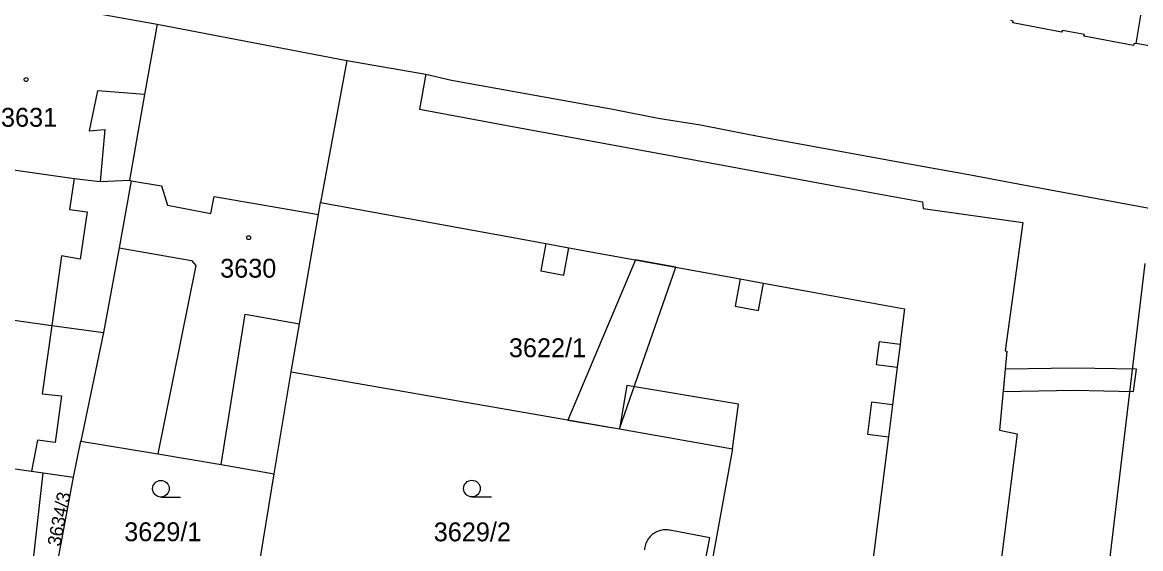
# Model space of a CAD drawing. Extents: x -756746 to -753363, y -1166406 to -1161727.
# Drawn here: x -755070.8 to -754970.1, y -1165629.2 to -1165581.8 of the extents above; entities that cross this region are included whole.
import ezdxf

# ---------------------------------------------------------------- set-up
doc = ezdxf.new("R2010")
doc.units = 0
for name, color, linetype in [('Hranice parcel', 7, 'Continuous'), ('Parcelní čísla', 7, 'Continuous'), ('Vnitřní kresba', 7, 'Continuous'), ('Věcná břemena k části', 7, 'Continuous'), ('Značky budov', 7, 'Continuous'), ('Značky kultur', 7, 'Continuous')]:
    doc.layers.add(name, color=color, linetype=linetype)

msp = doc.modelspace()

# ---------------------------------------------------------------- linework, layer by layer
at = {"layer": 'Hranice parcel'}
for p, q in [((-755076.99, -1165578.7), (-755058.63, -1165581.99)), ((-755058.63, -1165581.99), (-755041.57, -1165585.26)), ((-755041.57, -1165585.26), (-755043.92, -1165598.05)), ((-755041.57, -1165585.26), (-755034.44, -1165586.5)), ((-755063.49, -1165609.77), (-755065.51, -1165619.53)), ((-755048.1, -1165622.49), (-755046.58, -1165613.31)), ((-755066.19, -1165622.79), (-755065.51, -1165619.53)), ((-755069.99, -1165631.87), (-755068.91, -1165622.4)), ((-755068.91, -1165622.4), (-755066.19, -1165622.79)), ((-755067.88, -1165631.92), (-755066.19, -1165622.79)), ((-755050.06, -1165634.38), (-755048.1, -1165622.49))]:
    msp.add_line(p, q, dxfattribs=at)
for points in [[(-754970.47, -1165583.74), (-754968.18, -1165570.03), (-754967.24, -1165566), (-754974.75, -1165557.95), (-754976.99, -1165555.55)], [(-754970.47, -1165583.74), (-754970.67, -1165583.77), (-754970.7, -1165583.92), (-754975.18, -1165583.08), (-754975.11, -1165582.93), (-754977.1, -1165582.56), (-754977.19, -1165582.7), (-754981.57, -1165581.87), (-754981.54, -1165581.72), (-754981.75, -1165581.67)], [(-755058.63, -1165581.99), (-755059.77, -1165588.32), (-755061.15, -1165596.03)], [(-754947.19, -1165585.39), (-754949.5, -1165587.6), (-754954.02, -1165586.91), (-754953.99, -1165586.76), (-754959.45, -1165585.71), (-754959.52, -1165586.1), (-754961.99, -1165585.66), (-754961.92, -1165585.28), (-754970.47, -1165583.74)], [(-755034.44, -1165586.5), (-755035, -1165589.65), (-755026.31, -1165591.26), (-755012.06, -1165593.88), (-754997.64, -1165596.54), (-754989.71, -1165598), (-754989.64, -1165598.6), (-754980.68, -1165599.85), (-754982.26, -1165611.41), (-754982.12, -1165611.43), (-754982.76, -1165618.54), (-754981.17, -1165618.89), (-754982.34, -1165628.13), (-754984.66, -1165646.42)], [(-755034.44, -1165586.5), (-755032.12, -1165587.03), (-755019.62, -1165589.29), (-755017.74, -1165589.61), (-755013.51, -1165590.46), (-755009.69, -1165591.07), (-755005.44, -1165591.89), (-755003.56, -1165592.26), (-754989.4, -1165594.83), (-754985.87, -1165595.48), (-754980.6, -1165596.47), (-754966.52, -1165599.06), (-754955.09, -1165601.17), (-754943.32, -1165603.34)], [(-755079.58, -1165593.96), (-755066.13, -1165595.89), (-755063.78, -1165596.15), (-755061.15, -1165596.03)], [(-755061.15, -1165596.03), (-755060.98, -1165596.09), (-755062.06, -1165602.14), (-755063.49, -1165609.77)], [(-755046.58, -1165613.31), (-755045.82, -1165608.98), (-755044.1, -1165599.13), (-755043.92, -1165598.05)], [(-755043.92, -1165598.05), (-755028.05, -1165600.94), (-755023.62, -1165601.75), (-755024.07, -1165604.21), (-755022.02, -1165604.58), (-755021.57, -1165602.12), (-755013.93, -1165603.51), (-755006.14, -1165604.93), (-755006.59, -1165607.39), (-755004.47, -1165607.78), (-755004.03, -1165605.32), (-754999.26, -1165606.18), (-754991.33, -1165607.63), (-754991.66, -1165610.25), (-754991.73, -1165610.84), (-754993.62, -1165610.6), (-754993.87, -1165612.64), (-754991.99, -1165612.88), (-754992.42, -1165616.27), (-754994.3, -1165616.03), (-754994.66, -1165618.9), (-754992.78, -1165619.14), (-754993.74, -1165626.74), (-754994.7, -1165634.35)], [(-755081.35, -1165607.26), (-755068.13, -1165609.12), (-755063.49, -1165609.77)], [(-755046.58, -1165613.31), (-755017, -1165618.44), (-755006.83, -1165620.22), (-755010.41, -1165640.04)], [(-755065.51, -1165619.53), (-755058.59, -1165620.69), (-755052.88, -1165621.64), (-755048.1, -1165622.49)], [(-755083.16, -1165620.39), (-755069.96, -1165622.25), (-755068.91, -1165622.4)]]:
    msp.add_lwpolyline(points, dxfattribs=at)
at = {"layer": 'Vnitřní kresba'}
for p, q in [((-755064.01, -1165587.98), (-755064.76, -1165591.59)), ((-755059.77, -1165588.32), (-755064.01, -1165587.98)), ((-755064.76, -1165591.59), (-755063.37, -1165591.49)), ((-755063.37, -1165591.49), (-755063.78, -1165596.15)), ((-755066.13, -1165595.89), (-755066.55, -1165598.69)), ((-755060.98, -1165596.09), (-755058.25, -1165596.56)), ((-755058.25, -1165596.56), (-755057.72, -1165598.28)), ((-755053.82, -1165599.03), (-755053.51, -1165597.51)), ((-755053.51, -1165597.51), (-755044.1, -1165599.13)), ((-755066.55, -1165598.69), (-755064.96, -1165598.9)), ((-755064.96, -1165598.9), (-755065.58, -1165603.14)), ((-755057.72, -1165598.28), (-755053.82, -1165599.03)), ((-755023.62, -1165601.75), (-755021.57, -1165602.12)), ((-755067.25, -1165602.86), (-755068.13, -1165609.12)), ((-755065.58, -1165603.14), (-755067.25, -1165602.86)), ((-755062.06, -1165602.14), (-755055.55, -1165603.27)), ((-755055.16, -1165603.71), (-755058.59, -1165620.69)), ((-755055.55, -1165603.27), (-755055.16, -1165603.71)), ((-754973.5, -1165635.9), (-754969.64, -1165603.54)), ((-755006.14, -1165604.93), (-755004.03, -1165605.32)), ((-755052.88, -1165621.64), (-755050.71, -1165608.11)), ((-755050.71, -1165608.11), (-755045.82, -1165608.98)), ((-755068.13, -1165609.12), (-755068.99, -1165615.27)), ((-754991.73, -1165610.84), (-754991.99, -1165612.88)), ((-755016.35, -1165614.53), (-755017, -1165618.44)), ((-755006.27, -1165616.22), (-755016.35, -1165614.53)), ((-755068.99, -1165615.27), (-755067.25, -1165615.45)), ((-755067.25, -1165615.45), (-755067.82, -1165619.66)), ((-755006.83, -1165620.22), (-755006.27, -1165616.22)), ((-754992.42, -1165616.27), (-754992.78, -1165619.14)), ((-755069.43, -1165619.45), (-755069.96, -1165622.25)), ((-755067.82, -1165619.66), (-755069.43, -1165619.45)), ((-755008.87, -1165628.26), (-755012.45, -1165627.57)), ((-755009.56, -1165631.91), (-755008.87, -1165628.26))]:
    msp.add_line(p, q, dxfattribs=at)
msp.add_lwpolyline([(-755012.45, -1165627.57), (-755012.57, -1165627.55), (-755012.69, -1165627.53), (-755012.81, -1165627.53), (-755012.94, -1165627.53), (-755013.06, -1165627.54), (-755013.18, -1165627.56), (-755013.3, -1165627.58), (-755013.41, -1165627.61), (-755013.53, -1165627.65), (-755013.64, -1165627.7), (-755013.75, -1165627.76), (-755013.86, -1165627.82), (-755013.96, -1165627.89), (-755014.06, -1165627.96), (-755014.15, -1165628.04), (-755014.23, -1165628.12), (-755014.31, -1165628.22), (-755014.39, -1165628.31), (-755014.46, -1165628.41), (-755014.52, -1165628.52), (-755014.58, -1165628.63), (-755014.62, -1165628.74), (-755014.66, -1165628.85), (-755014.7, -1165628.97), (-755014.72, -1165629.09), (-755014.74, -1165629.21), (-755014.75, -1165629.33)], dxfattribs=at)
at = {"layer": 'Věcná břemena k části'}
for points in [[(-755017, -1165618.44), (-755011.93, -1165603.88), (-755015.56, -1165603.21), (-755021.64, -1165617.64)], [(-754982.27, -1165613.07), (-754982.45, -1165615.07), (-754976.03, -1165614.96), (-754970.69, -1165615.06), (-754970.44, -1165613.06), (-754976.03, -1165612.96)]]:
    msp.add_lwpolyline(points, close=True, dxfattribs=at)
at = {"layer": 'Značky budov'}
for centre in [(-755070.45, -1165586.98), (-755050.4, -1165601.22)]:
    msp.add_circle(centre, 0.175, dxfattribs=at)
at = {"layer": 'Značky kultur'}
for p, q in [((-755058.3, -1165624.57), (-755056.55, -1165624.57)), ((-755030.29, -1165624.56), (-755028.54, -1165624.56))]:
    msp.add_line(p, q, dxfattribs=at)
for centre in [(-755058.3, -1165623.82), (-755030.29, -1165623.81)]:
    msp.add_circle(centre, 0.75, dxfattribs=at)

# ---------------------------------------------------------------- texts
at = {"layer": 'Parcelní čísla'}
for s, p in [('3631', (-755072.71, -1165591.23)), ('3630', (-755052.97, -1165604.82)), ('3622/1', (-755026.96, -1165611.98)), ('3629/1', (-755061.61, -1165628.55)), ('3629/2', (-755033.73, -1165628.56))]:
    msp.add_text(s, height=1.7, dxfattribs=at).set_placement(p)
msp.add_text('3634/3', height=1.2, rotation=79, dxfattribs=at).set_placement((-755067.37, -1165629.07))

doc.saveas('drawing.dxf')
